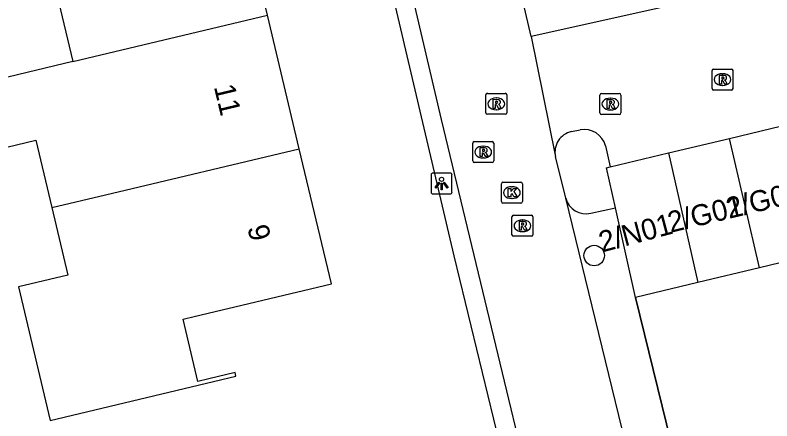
# Model space of a CAD drawing. Extents: x 157663 to 158496, y 379212 to 380934.
# Drawn here: x 158140.66 to 158176.76, y 380794.1 to 380813.44 of the extents above; entities that cross this region are included whole.
import ezdxf

# ---------------------------------------------------------------- set-up
doc = ezdxf.new("R2010")
doc.units = 0
for name, color, linetype in [('IMGEO_Boom', 7, 'Continuous'), ('IMGEO_Hek', 7, 'Continuous'), ('IMGEO_Kolk', 7, 'Continuous'), ('IMGEO_Lichtpunt', 7, 'Continuous'), ('IMGEO_Pand', 7, 'Continuous'), ('IMGEO_Pand_nummerreeks', 7, 'Continuous'), ('IMGEO_Parkeervlak_open', 7, 'Continuous'), ('IMGEO_Rijbaan_lokaal_open', 7, 'Continuous'), ('IMGEO_Rioolput', 7, 'Continuous'), ('IMGEO_Voetpad_open', 7, 'Continuous')]:
    doc.layers.add(name, color=color, linetype=linetype)

msp = doc.modelspace()

# ---------------------------------------------------------------- linework, layer by layer
at = {"layer": 'IMGEO_Boom'}
msp.add_circle((158168.283, 380801.977), 0.489, dxfattribs=at)
at = {"layer": 'IMGEO_Hek'}
msp.add_lwpolyline([(158172.804, 380789.617), (158170.26, 380799.985)], dxfattribs=at)
at = {"layer": 'IMGEO_Kolk'}
for p, q in [((158163.856, 380804.551), (158163.856, 380805.403)), ((158163.931, 380805.477), (158164.783, 380805.477)), ((158164.344, 380805.257), (158164.369, 380805.257)), ((158164.857, 380805.403), (158164.857, 380804.551)), ((158164.783, 380804.477), (158163.931, 380804.477)), ((158164.367, 380804.697), (158164.342, 380804.697))]:
    msp.add_line(p, q, dxfattribs=at)
for points in [[(158163.856, 380804.551), (158163.856, 380805.403)], [(158163.931, 380805.477), (158164.783, 380805.477)], [(158164.177, 380805.177), (158164.3, 380805.177), (158164.3, 380805.026), (158164.43, 380805.177), (158164.594, 380805.177), (158164.448, 380805.026), (158164.601, 380804.777), (158164.449, 380804.777), (158164.364, 380804.941), (158164.3, 380804.874), (158164.3, 380804.777), (158164.177, 380804.777), (158164.177, 380805.177)], [(158164.857, 380805.403), (158164.857, 380804.551)], [(158164.783, 380804.477), (158163.931, 380804.477)]]:
    msp.add_lwpolyline(points, dxfattribs=at)
for centre, start, end in [((158163.933, 380805.401), 91.552, 178.448), ((158163.933, 380805.401), 91.552, 178.448), ((158164.781, 380805.401), 1.552, 88.448), ((158164.781, 380805.401), 1.552, 88.448), ((158163.933, 380804.553), 181.552, 268.448), ((158163.933, 380804.553), 181.552, 268.448), ((158164.781, 380804.553), 271.552, 358.448), ((158164.781, 380804.553), 271.552, 358.448)]:
    msp.add_arc(centre, 0.0765, start, end, dxfattribs=at)
for centre, major_axis, ratio, start_param, end_param in [((158164.343, 380804.977), (-0.387, 0.002), 0.722429, 4.712389, 7.853982), ((158164.368, 380804.977), (-0.39, 0.002), 0.717154, 1.570796, 4.712389)]:
    msp.add_ellipse(centre, major_axis=major_axis, ratio=ratio, start_param=start_param, end_param=end_param, dxfattribs=at)
at = {"layer": 'IMGEO_Lichtpunt'}
for p, q in [((158161.405, 380805.91), (158160.597, 380805.91)), ((158161.405, 380805.91), (158160.597, 380805.91)), ((158160.503, 380805.815), (158160.503, 380805.008)), ((158160.503, 380805.815), (158160.503, 380805.008)), ((158161.499, 380805.008), (158161.499, 380805.815)), ((158161.499, 380805.008), (158161.499, 380805.815)), ((158160.597, 380804.914), (158161.405, 380804.914)), ((158160.597, 380804.914), (158161.405, 380804.914))]:
    msp.add_line(p, q, dxfattribs=at)
for points in [[(158160.877, 380805.479), (158160.916, 380805.451), (158160.728, 380805.189), (158160.69, 380805.216), (158160.877, 380805.479)], [(158160.979, 380805.431), (158161.026, 380805.431), (158161.026, 380805.109), (158160.979, 380805.109), (158160.979, 380805.431)], [(158161.089, 380805.451), (158161.127, 380805.478), (158161.314, 380805.216), (158161.275, 380805.188), (158161.089, 380805.451)]]:
    msp.add_lwpolyline(points, dxfattribs=at)
msp.add_circle((158161.002, 380805.613), 0.0994, dxfattribs=at)
for centre, start, end in [((158160.597, 380805.815), 90, 180), ((158160.597, 380805.815), 90, 180), ((158161.405, 380805.815), 0, 90), ((158161.405, 380805.815), 0, 90), ((158160.597, 380805.008), 180, 270), ((158160.597, 380805.008), 180, 270), ((158161.405, 380805.008), 270, 0), ((158161.405, 380805.008), 270, 360)]:
    msp.add_arc(centre, 0.0946, start, end, dxfattribs=at)
at = {"layer": 'IMGEO_Pand'}
for points in [[(158152.696, 380813.432), (158151.196, 380819.733), (158144.65, 380818.174), (158144.124, 380818.049), (158143.418, 380821.017), (158143.944, 380821.142), (158145.182, 380821.436), (158145.116, 380821.714), (158136.27, 380819.607), (158137.775, 380813.286), (158142.641, 380814.444), (158143.408, 380811.222)], [(158143.408, 380811.222), (158152.696, 380813.432)], [(158154.211, 380807.069), (158152.696, 380813.432)], [(158143.408, 380811.222), (158138.576, 380810.068), (158139.326, 380806.921), (158141.647, 380807.474), (158142.412, 380804.261)], [(158174.732, 380807.562), (158177.69, 380808.267)], [(158171.823, 380806.868), (158174.732, 380807.562)], [(158176.172, 380801.397), (158174.732, 380807.562)], [(158142.412, 380804.261), (158143.177, 380801.048), (158140.816, 380800.486), (158142.332, 380794.119), (158151.192, 380796.229), (158151.152, 380796.399), (158149.905, 380796.102), (158149.38, 380795.977), (158148.673, 380798.944), (158149.198, 380799.069), (158155.745, 380800.627), (158154.211, 380807.069)], [(158142.412, 380804.261), (158144.964, 380804.868), (158154.211, 380807.069)], [(158169.043, 380806.209), (158171.823, 380806.868)], [(158171.823, 380806.868), (158173.234, 380800.696)], [(158169.298, 380804.252), (158168.866, 380806.167), (158169.043, 380806.209)], [(158170.26, 380799.985), (158169.298, 380804.252)], [(158179.129, 380802.103), (158176.172, 380801.397)], [(158176.172, 380801.397), (158173.234, 380800.696)], [(158173.234, 380800.696), (158170.26, 380799.985)]]:
    msp.add_lwpolyline(points, dxfattribs=at)
at = {"layer": 'IMGEO_Parkeervlak_open'}
for points in [[(158168.126, 380803.993), (158169.298, 380804.252)], [(158170.26, 380799.985), (158172.804, 380789.617), (158173.394, 380787.004)]]:
    msp.add_lwpolyline(points, dxfattribs=at)
msp.add_arc((158167.894, 380804.967), 1.001, 194.5814, 283.3929, dxfattribs=at)
at = {"layer": 'IMGEO_Rijbaan_lokaal_open'}
for points in [[(158167.856, 380780.012), (158161.002, 380808.461), (158157.076, 380825.218)], [(158165.282, 380812.425), (158164.145, 380817.278)], [(158184.171, 380816.835), (158172.086, 380813.928), (158165.282, 380812.425)], [(158165.282, 380812.425), (158166.418, 380806.756), (158166.438, 380806.695)], [(158167.203, 380807.888), (158167.618, 380807.976)], [(158168.821, 380807.201), (158169.043, 380806.209)], [(158166.925, 380804.715), (158166.438, 380806.695)], [(158171.245, 380786.498), (158170.55, 380789.852), (158166.925, 380804.715)]]:
    msp.add_lwpolyline(points, dxfattribs=at)
for centre, radius, start, end in [((158167.396, 380806.923), 0.984, 101.2854, 193.3753), ((158167.806, 380806.946), 1.047, 14.0793, 100.3395)]:
    msp.add_arc(centre, radius, start, end, dxfattribs=at)
at = {"layer": 'IMGEO_Rioolput'}
for p, q in [((158173.903, 380809.943), (158173.903, 380810.795)), ((158173.978, 380810.869), (158174.83, 380810.869)), ((158174.391, 380810.649), (158174.416, 380810.649)), ((158174.904, 380810.795), (158174.904, 380809.943)), ((158174.83, 380809.869), (158173.978, 380809.869)), ((158174.414, 380810.089), (158174.389, 380810.089)), ((158163.113, 380808.785), (158163.113, 380809.637)), ((158163.188, 380809.711), (158164.04, 380809.711)), ((158164.114, 380809.637), (158164.114, 380808.785)), ((158168.554, 380808.776), (158168.554, 380809.628)), ((158168.629, 380809.702), (158169.481, 380809.702)), ((158169.555, 380809.628), (158169.555, 380808.776)), ((158163.601, 380809.491), (158163.626, 380809.491)), ((158169.042, 380809.482), (158169.067, 380809.482)), ((158163.624, 380808.931), (158163.599, 380808.931)), ((158169.065, 380808.922), (158169.04, 380808.922)), ((158164.04, 380808.711), (158163.188, 380808.711)), ((158169.481, 380808.702), (158168.629, 380808.702)), ((158162.487, 380806.486), (158162.487, 380807.338)), ((158162.562, 380807.412), (158163.414, 380807.412)), ((158163.488, 380807.338), (158163.488, 380806.486)), ((158162.975, 380807.192), (158163, 380807.192)), ((158162.998, 380806.632), (158162.973, 380806.632)), ((158163.414, 380806.412), (158162.562, 380806.412)), ((158164.359, 380802.971), (158164.359, 380803.823)), ((158164.434, 380803.897), (158165.286, 380803.897)), ((158165.36, 380803.823), (158165.36, 380802.971)), ((158164.847, 380803.677), (158164.872, 380803.677)), ((158164.87, 380803.117), (158164.845, 380803.117)), ((158165.286, 380802.897), (158164.434, 380802.897))]:
    msp.add_line(p, q, dxfattribs=at)
for points in [[(158173.903, 380809.943), (158173.903, 380810.795)], [(158173.978, 380810.869), (158174.83, 380810.869)], [(158174.904, 380810.795), (158174.904, 380809.943)], [(158174.492, 380810.567), (158174.24, 380810.569), (158174.24, 380810.169)], [(158174.24, 380810.169), (158174.364, 380810.169), (158174.364, 380810.331), (158174.375, 380810.331)], [(158174.418, 380810.488), (158174.364, 380810.488), (158174.364, 380810.407)], [(158174.364, 380810.407), (158174.416, 380810.407)], [(158174.422, 380810.302), (158174.493, 380810.169), (158174.633, 380810.169), (158174.568, 380810.295)], [(158174.83, 380809.869), (158173.978, 380809.869)], [(158163.113, 380808.785), (158163.113, 380809.637)], [(158163.188, 380809.711), (158164.04, 380809.711)], [(158164.114, 380809.637), (158164.114, 380808.785)], [(158168.554, 380808.776), (158168.554, 380809.628)], [(158168.629, 380809.702), (158169.481, 380809.702)], [(158169.555, 380809.628), (158169.555, 380808.776)], [(158163.702, 380809.409), (158163.45, 380809.411), (158163.45, 380809.011)], [(158163.45, 380809.011), (158163.574, 380809.011), (158163.574, 380809.173), (158163.585, 380809.173)], [(158163.628, 380809.33), (158163.574, 380809.33), (158163.574, 380809.249)], [(158163.574, 380809.249), (158163.626, 380809.249)], [(158163.632, 380809.144), (158163.703, 380809.011), (158163.843, 380809.011), (158163.778, 380809.137)], [(158169.143, 380809.4), (158168.891, 380809.402), (158168.891, 380809.002)], [(158168.891, 380809.002), (158169.015, 380809.002), (158169.015, 380809.164), (158169.026, 380809.164)], [(158169.069, 380809.321), (158169.015, 380809.321), (158169.015, 380809.24)], [(158169.015, 380809.24), (158169.067, 380809.24)], [(158169.073, 380809.135), (158169.144, 380809.002), (158169.284, 380809.002), (158169.219, 380809.128)], [(158164.04, 380808.711), (158163.188, 380808.711)], [(158169.481, 380808.702), (158168.629, 380808.702)], [(158162.487, 380806.486), (158162.487, 380807.338)], [(158162.562, 380807.412), (158163.414, 380807.412)], [(158163.488, 380807.338), (158163.488, 380806.486)], [(158163.076, 380807.11), (158162.824, 380807.112), (158162.824, 380806.712)], [(158163.002, 380807.031), (158162.948, 380807.031), (158162.948, 380806.95)], [(158162.824, 380806.712), (158162.948, 380806.712), (158162.948, 380806.874), (158162.959, 380806.874)], [(158162.948, 380806.95), (158163, 380806.95)], [(158163.006, 380806.845), (158163.077, 380806.712), (158163.217, 380806.712), (158163.152, 380806.838)], [(158163.414, 380806.412), (158162.562, 380806.412)], [(158164.359, 380802.971), (158164.359, 380803.823)], [(158164.434, 380803.897), (158165.286, 380803.897)], [(158165.36, 380803.823), (158165.36, 380802.971)], [(158164.948, 380803.595), (158164.696, 380803.597), (158164.696, 380803.197)], [(158164.874, 380803.516), (158164.82, 380803.516), (158164.82, 380803.435)], [(158164.82, 380803.435), (158164.872, 380803.435)], [(158164.696, 380803.197), (158164.82, 380803.197), (158164.82, 380803.359), (158164.831, 380803.359)], [(158164.878, 380803.33), (158164.949, 380803.197), (158165.089, 380803.197), (158165.024, 380803.323)], [(158165.286, 380802.897), (158164.434, 380802.897)]]:
    msp.add_lwpolyline(points, dxfattribs=at)
for centre, radius, start, end in [((158173.98, 380810.793), 0.0765, 91.552, 178.448), ((158173.98, 380810.793), 0.0765, 91.552, 178.448), ((158174.828, 380810.793), 0.0765, 1.552, 88.448), ((158174.828, 380810.793), 0.0765, 1.552, 88.448), ((158174.374, 380810.278), 0.0533, 26.0293, 88.6989), ((158174.4, 380810.596), 0.19, 274.7715, 282.9687), ((158174.424, 380810.392), 0.0964, 77.0061, 93.1865), ((158174.438, 380810.449), 0.0378, 276.6634, 79.6772), ((158174.491, 380810.457), 0.109, 350.3612, 89.416), ((158174.489, 380810.457), 0.112, 277.5842, 350.9817), ((158174.473, 380810.242), 0.108, 29.5134, 73.7905), ((158173.98, 380809.945), 0.0765, 181.552, 268.448), ((158173.98, 380809.945), 0.0765, 181.552, 268.448), ((158174.828, 380809.945), 0.0765, 271.552, 358.448), ((158174.828, 380809.945), 0.0765, 271.552, 358.448), ((158163.19, 380809.635), 0.0765, 91.552, 178.448), ((158163.19, 380809.635), 0.0765, 91.552, 178.448), ((158164.038, 380809.635), 0.0765, 1.552, 88.448), ((158164.038, 380809.635), 0.0765, 1.552, 88.448), ((158168.631, 380809.626), 0.0765, 91.552, 178.448), ((158168.631, 380809.626), 0.0765, 91.552, 178.448), ((158169.479, 380809.626), 0.0765, 1.552, 88.448), ((158169.479, 380809.626), 0.0765, 1.552, 88.448), ((158163.584, 380809.12), 0.0533, 26.0293, 88.6989), ((158163.61, 380809.438), 0.19, 274.7715, 282.9687), ((158163.634, 380809.234), 0.0964, 77.0061, 93.1865), ((158163.648, 380809.291), 0.0378, 276.6634, 79.6772), ((158163.701, 380809.299), 0.109, 350.3612, 89.416), ((158163.699, 380809.299), 0.112, 277.5842, 350.9817), ((158163.683, 380809.084), 0.108, 29.5134, 73.7905), ((158169.025, 380809.111), 0.0533, 26.0293, 88.6989), ((158169.051, 380809.429), 0.19, 274.7715, 282.9687), ((158169.075, 380809.225), 0.0964, 77.0061, 93.1865), ((158169.089, 380809.282), 0.0378, 276.6634, 79.6772), ((158169.142, 380809.29), 0.109, 350.3612, 89.416), ((158169.14, 380809.29), 0.112, 277.5842, 350.9817), ((158169.124, 380809.075), 0.108, 29.5134, 73.7905), ((158163.19, 380808.787), 0.0765, 181.552, 268.448), ((158163.19, 380808.787), 0.0765, 181.552, 268.448), ((158164.038, 380808.787), 0.0765, 271.552, 358.448), ((158164.038, 380808.787), 0.0765, 271.552, 358.448), ((158168.631, 380808.778), 0.0765, 181.552, 268.448), ((158168.631, 380808.778), 0.0765, 181.552, 268.448), ((158169.479, 380808.778), 0.0765, 271.552, 358.448), ((158169.479, 380808.778), 0.0765, 271.552, 358.448), ((158162.564, 380807.336), 0.0765, 91.552, 178.448), ((158162.564, 380807.336), 0.0765, 91.552, 178.448), ((158163.412, 380807.336), 0.0765, 1.552, 88.448), ((158163.412, 380807.336), 0.0765, 1.552, 88.448), ((158163.008, 380806.935), 0.0964, 77.0061, 93.1865), ((158163.022, 380806.992), 0.0378, 276.6634, 79.6772), ((158163.075, 380807), 0.109, 350.3612, 89.416), ((158163.073, 380807), 0.112, 277.5842, 350.9817), ((158162.958, 380806.821), 0.0533, 26.0293, 88.6989), ((158162.984, 380807.139), 0.19, 274.7715, 282.9687), ((158163.057, 380806.785), 0.108, 29.5134, 73.7905), ((158162.564, 380806.488), 0.0765, 181.552, 268.448), ((158162.564, 380806.488), 0.0765, 181.552, 268.448), ((158163.412, 380806.488), 0.0765, 271.552, 358.448), ((158163.412, 380806.488), 0.0765, 271.552, 358.448), ((158164.436, 380803.821), 0.0765, 91.552, 178.448), ((158164.436, 380803.821), 0.0765, 91.552, 178.448), ((158165.284, 380803.821), 0.0765, 1.552, 88.448), ((158165.284, 380803.821), 0.0765, 1.552, 88.448), ((158164.856, 380803.624), 0.19, 274.7715, 282.9687), ((158164.88, 380803.42), 0.0964, 77.0061, 93.1865), ((158164.894, 380803.477), 0.0378, 276.6634, 79.6772), ((158164.947, 380803.485), 0.109, 350.3612, 89.416), ((158164.945, 380803.485), 0.112, 277.5842, 350.9817), ((158164.929, 380803.27), 0.108, 29.5134, 73.7905), ((158164.83, 380803.306), 0.0533, 26.0293, 88.6989), ((158164.436, 380802.973), 0.0765, 181.552, 268.448), ((158164.436, 380802.973), 0.0765, 181.552, 268.448), ((158165.284, 380802.973), 0.0765, 271.552, 358.448), ((158165.284, 380802.973), 0.0765, 271.552, 358.448)]:
    msp.add_arc(centre, radius, start, end, dxfattribs=at)
for centre, major_axis, ratio, start_param, end_param in [((158174.39, 380810.369), (-0.387, 0.002), 0.722429, 4.712389, 7.853982), ((158174.415, 380810.369), (-0.39, 0.002), 0.717154, 1.570796, 4.712389), ((158163.6, 380809.211), (-0.387, 0.002), 0.722429, 4.712389, 7.853982), ((158163.625, 380809.211), (-0.39, 0.002), 0.717154, 1.570796, 4.712389), ((158169.041, 380809.202), (-0.387, 0.002), 0.722429, 4.712389, 7.853982), ((158169.066, 380809.202), (-0.39, 0.002), 0.717154, 1.570796, 4.712389), ((158162.974, 380806.912), (-0.387, 0.002), 0.722429, 4.712389, 7.853982), ((158162.999, 380806.912), (-0.39, 0.002), 0.717154, 1.570796, 4.712389), ((158164.846, 380803.397), (-0.387, 0.002), 0.722429, 4.712389, 7.853982), ((158164.871, 380803.397), (-0.39, 0.002), 0.717154, 1.570796, 4.712389)]:
    msp.add_ellipse(centre, major_axis=major_axis, ratio=ratio, start_param=start_param, end_param=end_param, dxfattribs=at)
at = {"layer": 'IMGEO_Voetpad_open'}
msp.add_lwpolyline([(158156.173, 380824.974), (158161.589, 380801.96), (158165.904, 380784.166), (158166.673, 380781.006), (158161.729, 380779.847), (158160.723, 380779.643), (158163.728, 380766.922)], dxfattribs=at)

# ---------------------------------------------------------------- texts
at = {"layer": 'IMGEO_Pand_nummerreeks'}
for s, rotation, p in [('11', 283.3924, (158150.136, 380810.024)), ('2/G02', 13.4446, (158174.713, 380803.727)), ('2/G01', 13.4446, (158171.923, 380803.059)), ('2/N01', 14.9314, (158168.656, 380802.121)), ('9', 283.3898, (158151.732, 380803.32))]:
    msp.add_text(s, height=1, rotation=rotation, dxfattribs=at).set_placement(p)

doc.saveas('drawing.dxf')
